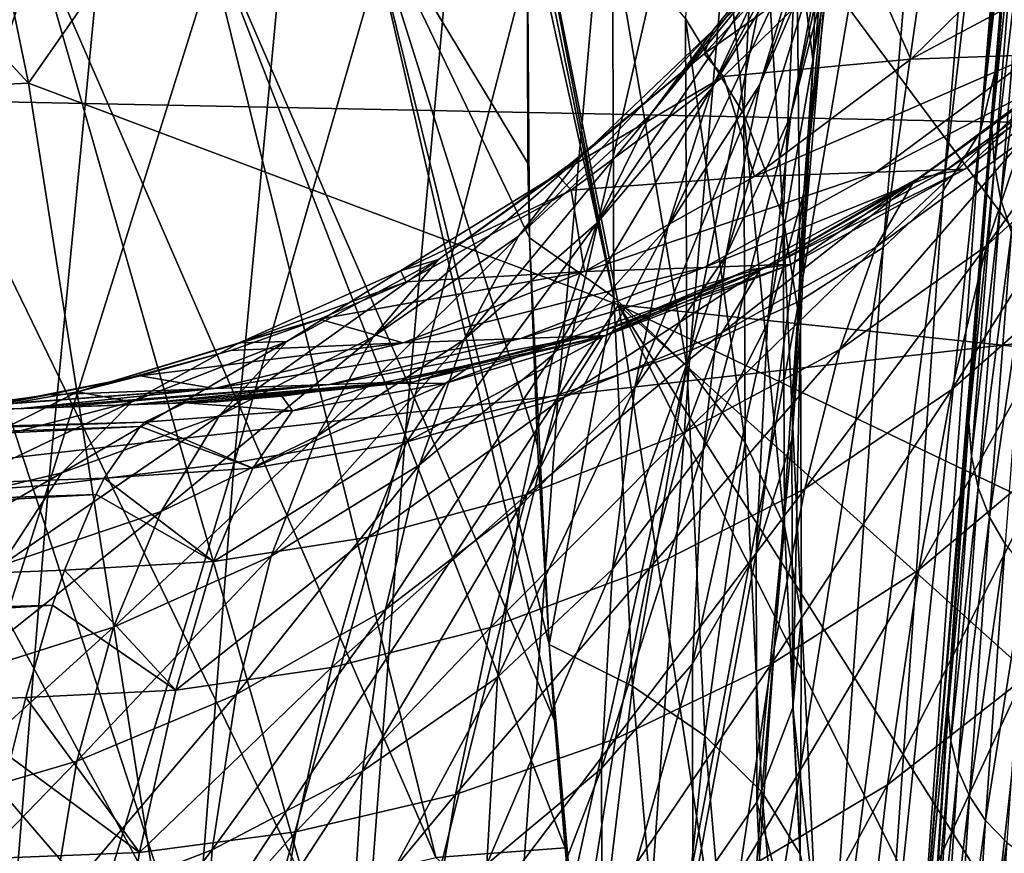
# Model space of a CAD drawing. Header units: metres. Extents: x -150 to 146, y -127 to 82.
# Tile 268 of 382: x 138.34 to 140.33, y 5.92 to 7.6. Entities that reach past the tile are written whole.
import ezdxf

# ---------------------------------------------------------------- set-up
doc = ezdxf.new("R2010")
doc.units = ezdxf.units.M
doc.layers.add('solid_ELLA_AP_WANNE_SW0001', color=7, linetype='CONTINUOUS')

msp = doc.modelspace()

# ---------------------------------------------------------------- linework, layer by layer
at = {"layer": 'solid_ELLA_AP_WANNE_SW0001'}
for points in [[(140.463547, 9.332869, -25.116285), (140.440521, 9.061779, -25.224022), (140.279434, 7.374966, -25.402967)], [(140.429718, 9.177135, -24.751215), (140.463547, 9.332869, -25.116285), (140.279434, 7.374966, -25.402967)], [(136.776291, 9.185245, 14.932874), (137.995163, 9.249032, 13.299706), (138.360489, 7.473957, 13.875183)], [(138.360489, 7.473957, 13.875183), (137.995163, 9.249032, 13.299706), (139.216415, 8.700619, 11.7782)], [(137.126114, 7.41718, 15.483949), (136.776291, 9.185245, 14.932874), (138.360489, 7.473957, 13.875183)], [(140.429718, 9.177135, -24.751215), (140.279434, 7.374966, -25.402967), (140.205353, 7.257025, -25.009155)], [(140.353256, 9.032602, -24.371492), (140.429718, 9.177135, -24.751215), (140.205353, 7.257025, -25.009155)], [(129.853088, 7.608023, 21.705252), (143.680511, 7.327327, 21.801613), (143.680511, 9.068789, 21.136629)], [(140.440521, 9.061779, -25.224022), (140.397278, 8.552335, -25.418316), (140.279434, 7.374966, -25.402967)], [(140.353256, 9.032602, -24.371492), (140.205353, 7.257025, -25.009155), (140.084045, 7.142507, -24.612104)], [(140.230301, 8.891537, -23.98877), (140.353256, 9.032602, -24.371492), (140.084045, 7.142507, -24.612104)], [(140.230301, 8.891537, -23.98877), (140.084045, 7.142507, -24.612104), (139.913834, 7.033975, -24.219391)], [(140.05928, 8.756997, -23.610289), (140.230301, 8.891537, -23.98877), (139.913834, 7.033975, -24.219391)], [(140.05928, 8.756997, -23.610289), (139.913834, 7.033975, -24.219391), (139.694794, 6.93402, -23.839209)], [(139.840408, 8.632092, -23.24386), (140.05928, 8.756997, -23.610289), (139.694794, 6.93402, -23.839209)], [(138.360489, 7.473957, 13.875183), (139.216415, 8.700619, 11.7782), (139.550491, 7.026911, 12.304445)], [(139.216415, 8.700619, 11.7782), (140.199432, 8.566862, 10.011616), (140.535965, 6.923157, 10.548967)], [(139.550491, 7.026911, 12.304445), (139.216415, 8.700619, 11.7782), (140.535965, 6.923157, 10.548967)], [(139.840408, 8.632092, -23.24386), (139.694794, 6.93402, -23.839209), (139.429031, 6.845083, -23.479876)], [(139.575851, 8.51978, -22.897404), (139.840408, 8.632092, -23.24386), (139.429031, 6.845083, -23.479876)], [(140.54512, 7.060745, 10.438437), (140.535965, 6.923157, 10.548967), (140.199432, 8.566862, 10.011616)], [(140.574554, 7.475451, 10.082699), (140.54512, 7.060745, 10.438437), (140.199432, 8.566862, 10.011616)], [(140.605576, 7.87369, 9.705964), (140.574554, 7.475451, 10.082699), (140.199432, 8.566862, 10.011616)], [(140.397278, 8.552335, -25.418316), (140.353409, 8.03021, -25.606106), (140.279434, 7.374966, -25.402967)], [(139.575851, 8.51978, -22.897404), (139.429031, 6.845083, -23.479876), (139.120621, 6.769284, -23.149292)], [(139.269669, 8.422661, -22.578423), (139.575851, 8.51978, -22.897404), (139.120621, 6.769284, -23.149292)], [(139.269669, 8.422661, -22.578423), (139.120621, 6.769284, -23.149292), (138.775513, 6.708261, -22.854378)], [(138.927734, 8.342782, -22.293495), (139.269669, 8.422661, -22.578423), (138.775513, 6.708261, -22.854378)], [(138.927734, 8.342782, -22.293495), (138.775513, 6.708261, -22.854378), (138.401047, 6.663054, -22.600599)], [(138.557281, 8.281499, -22.047817), (138.927734, 8.342782, -22.293495), (138.401047, 6.663054, -22.600599)], [(138.557281, 8.281499, -22.047817), (138.401047, 6.663054, -22.600599), (138.005554, 6.634049, -22.391649)], [(138.166428, 8.239406, -21.844902), (138.557281, 8.281499, -22.047817), (138.005554, 6.634049, -22.391649)], [(139.910172, 7.774772, -10.562361), (139.942719, 7.51727, -10.275753), (139.966354, 8.289292, -10.048636)], [(139.942719, 7.51727, -10.275753), (139.995468, 7.999383, -9.796202), (139.966354, 8.289292, -10.048636)], [(139.685577, 7.604537, -11.585103), (139.803101, 7.411515, -11.310662), (139.716812, 8.24798, -11.07744)], [(139.803101, 7.411515, -11.310662), (139.832443, 8.01981, -10.83103), (139.716812, 8.24798, -11.07744)], [(139.835083, 7.47116, -8.568763), (139.924973, 7.767834, -8.105827), (140.061752, 8.094254, -8.3039)], [(139.968643, 7.778903, -8.802976), (139.835083, 7.47116, -8.568763), (140.061752, 8.094254, -8.3039)], [(139.897919, 7.409009, -9.261819), (139.968643, 7.778903, -8.802976), (140.048187, 8.098732, -9.036704)], [(139.973846, 7.703331, -9.531764), (139.897919, 7.409009, -9.261819), (140.048187, 8.098732, -9.036704)], [(140.353409, 8.03021, -25.606106), (140.309723, 7.497346, -25.785675), (140.279434, 7.374966, -25.402967)], [(140.303314, 7.381542, -28.374893), (140.309723, 7.497346, -25.785675), (140.353409, 8.03021, -25.606106)], [(140.354187, 7.996747, -28.345209), (140.303314, 7.381542, -28.374893), (140.353409, 8.03021, -25.606106)], [(139.738251, 7.464228, -7.910201), (139.846436, 7.694529, -7.448874), (140.035126, 8.010497, -7.61049)], [(139.924973, 7.767834, -8.105827), (139.738251, 7.464228, -7.910201), (140.035126, 8.010497, -7.61049)], [(139.803101, 7.411515, -11.310662), (139.882721, 7.202943, -11.012669), (139.832443, 8.01981, -10.83103)], [(139.882721, 7.202943, -11.012669), (139.910172, 7.774772, -10.562361), (139.832443, 8.01981, -10.83103)], [(139.924164, 7.253145, -9.977253), (139.973846, 7.703331, -9.531764), (139.995468, 7.999383, -9.796202)], [(139.942719, 7.51727, -10.275753), (139.924164, 7.253145, -9.977253), (139.995468, 7.999383, -9.796202)], [(140.358871, 7.917492, -31.787891), (140.303314, 7.381542, -28.374893), (140.354187, 7.996747, -28.345209)], [(139.54097, 7.042527, -12.281017), (139.367966, 7.935407, -12.05369), (139.367065, 7.889952, -12.085013)], [(139.54097, 7.042527, -12.281017), (139.538055, 7.779725, -11.832944), (139.367966, 7.935407, -12.05369)], [(140.308258, 7.308147, -31.782694), (140.303314, 7.381542, -28.374893), (140.358871, 7.917492, -31.787891)], [(140.308258, 7.308147, -31.782694), (140.358871, 7.917492, -31.787891), (140.371323, 7.841915, -35.235584)], [(139.54097, 7.042527, -12.281017), (139.367065, 7.889952, -12.085013), (139.366165, 7.83382, -12.123008)], [(139.421509, 6.18836, -12.95289), (139.033844, 7.865917, -12.645922), (138.700653, 7.848092, -13.170778)], [(139.367538, 7.312499, -12.442147), (139.366165, 7.83382, -12.123008), (139.033844, 7.865917, -12.645922)], [(139.370987, 7.161773, -12.523904), (139.367538, 7.312499, -12.442147), (139.033844, 7.865917, -12.645922)], [(139.386902, 6.743328, -12.728569), (139.370987, 7.161773, -12.523904), (139.033844, 7.865917, -12.645922)], [(139.410446, 6.341696, -12.896091), (139.386902, 6.743328, -12.728569), (139.033844, 7.865917, -12.645922)], [(139.421509, 6.18836, -12.95289), (139.410446, 6.341696, -12.896091), (139.033844, 7.865917, -12.645922)], [(139.615067, 7.410735, -7.290375), (139.741531, 7.580656, -6.834199), (139.973053, 7.871849, -6.962381)], [(139.846436, 7.694529, -7.448874), (139.615067, 7.410735, -7.290375), (139.973053, 7.871849, -6.962381)], [(139.973053, 7.871849, -6.962381), (139.741531, 7.580656, -6.834199), (139.990356, 7.822928, -6.402496)], [(139.181915, 5.91231, -13.448736), (138.700653, 7.848092, -13.170778), (138.369263, 7.781208, -13.692806)], [(139.442612, 5.931352, -13.039487), (139.421509, 6.18836, -12.95289), (138.700653, 7.848092, -13.170778)], [(139.181915, 5.91231, -13.448736), (139.442612, 5.931352, -13.039487), (138.700653, 7.848092, -13.170778)], [(139.370987, 7.161773, -12.523904), (139.366165, 7.83382, -12.123008), (139.367538, 7.312499, -12.442147)], [(139.54097, 7.042527, -12.281017), (139.366165, 7.83382, -12.123008), (139.370987, 7.161773, -12.523904)], [(139.990356, 7.822928, -6.402496), (139.723419, 7.533232, -6.296747), (140.037262, 7.755701, -5.871017)], [(139.741531, 7.580656, -6.834199), (139.723419, 7.533232, -6.296747), (139.990356, 7.822928, -6.402496)], [(140.308258, 7.308147, -31.782694), (140.371323, 7.841915, -35.235584), (140.32135, 7.23872, -35.195942)], [(140.32135, 7.23872, -35.195942), (140.371323, 7.841915, -35.235584), (140.3918, 7.770041, -38.694218)], [(140.140121, 7.522448, -4.322476), (140.389145, 7.531145, -2.817581), (140.674072, 7.808575, -2.855838)], [(140.421661, 7.79976, -4.381166), (140.140121, 7.522448, -4.322476), (140.674072, 7.808575, -2.855838)], [(140.421661, 7.79976, -4.381166), (140.037262, 7.755701, -5.871017), (140.140121, 7.522448, -4.322476)], [(138.92186, 5.849978, -13.858392), (138.369263, 7.781208, -13.692806), (138.041733, 7.665684, -14.208742)], [(138.92186, 5.849978, -13.858392), (139.181915, 5.91231, -13.448736), (138.369263, 7.781208, -13.692806)], [(139.688309, 6.903649, -12.011021), (139.685577, 7.604537, -11.585103), (139.538055, 7.779725, -11.832944)], [(139.54097, 7.042527, -12.281017), (139.688309, 6.903649, -12.011021), (139.538055, 7.779725, -11.832944)], [(139.649979, 7.184442, -8.340635), (139.738251, 7.464228, -7.910201), (139.924973, 7.767834, -8.105827)], [(139.835083, 7.47116, -8.568763), (139.649979, 7.184442, -8.340635), (139.924973, 7.767834, -8.105827)], [(139.766876, 7.124919, -8.993773), (139.835083, 7.47116, -8.568763), (139.968643, 7.778903, -8.802976)], [(139.897919, 7.409009, -9.261819), (139.766876, 7.124919, -8.993773), (139.968643, 7.778903, -8.802976)], [(139.882721, 7.202943, -11.012669), (139.917099, 6.982414, -10.696073), (139.910172, 7.774772, -10.562361)], [(139.917099, 6.982414, -10.696073), (139.942719, 7.51727, -10.275753), (139.910172, 7.774772, -10.562361)], [(140.32135, 7.23872, -35.195942), (140.3918, 7.770041, -38.694218), (140.342865, 7.173304, -38.62104)], [(139.723419, 7.533232, -6.296747), (139.761917, 7.487171, -5.792711), (140.037262, 7.755701, -5.871017)], [(140.140121, 7.522448, -4.322476), (140.037262, 7.755701, -5.871017), (139.761917, 7.487171, -5.792711)], [(139.850677, 6.989388, -9.67439), (139.897919, 7.409009, -9.261819), (139.973846, 7.703331, -9.531764)], [(139.924164, 7.253145, -9.977253), (139.850677, 6.989388, -9.67439), (139.973846, 7.703331, -9.531764)], [(139.506958, 7.191569, -7.722339), (139.615067, 7.410735, -7.290375), (139.846436, 7.694529, -7.448874)], [(139.738251, 7.464228, -7.910201), (139.506958, 7.191569, -7.722339), (139.846436, 7.694529, -7.448874)], [(138.665436, 5.747891, -14.262321), (138.041733, 7.665684, -14.208742), (137.720123, 7.502242, -14.71536)], [(138.665436, 5.747891, -14.262321), (138.92186, 5.849978, -13.858392), (138.041733, 7.665684, -14.208742)], [(129.853088, 7.608023, 21.705252), (129.853088, 5.753788, 22.268677), (143.680511, 7.327327, 21.801613)], [(139.805634, 6.749174, -11.713041), (139.803101, 7.411515, -11.310662), (139.685577, 7.604537, -11.585103)], [(139.688309, 6.903649, -12.011021), (139.805634, 6.749174, -11.713041), (139.685577, 7.604537, -11.585103)], [(140.29213, 7.146004, 4.057262), (140.634644, 7.61469, 3.376677), (140.364044, 7.358668, 3.300189)], [(140.29213, 7.146004, 4.057262), (140.563171, 7.395158, 4.160345), (140.634644, 7.61469, 3.376677)], [(139.348526, 7.165405, -7.139016), (139.476746, 7.328298, -6.707914), (139.741531, 7.580656, -6.834199)], [(139.615067, 7.410735, -7.290375), (139.348526, 7.165405, -7.139016), (139.741531, 7.580656, -6.834199)], [(139.741531, 7.580656, -6.834199), (139.476746, 7.328298, -6.707914), (139.723419, 7.533232, -6.296747)], [(139.723419, 7.533232, -6.296747), (139.426895, 7.289848, -6.189364), (139.761917, 7.487171, -5.792711)], [(139.476746, 7.328298, -6.707914), (139.426895, 7.289848, -6.189364), (139.723419, 7.533232, -6.296747)], [(139.82489, 7.285809, -4.257285), (140.07016, 7.294374, -2.775087), (140.389145, 7.531145, -2.817581)], [(140.140121, 7.522448, -4.322476), (139.82489, 7.285809, -4.257285), (140.389145, 7.531145, -2.817581)], [(140.07016, 7.294374, -2.775087), (140.211578, 7.299313, -1.279386), (140.53273, 7.536159, -1.298977)], [(140.389145, 7.531145, -2.817581), (140.07016, 7.294374, -2.775087), (140.53273, 7.536159, -1.298977)], [(140.211578, 7.299313, -1.279386), (140.248444, 7.3006, 0.22254), (140.570145, 7.537466, 0.225948)], [(140.53273, 7.536159, -1.298977), (140.211578, 7.299313, -1.279386), (140.570145, 7.537466, 0.225948)], [(140.570145, 7.537466, 0.225948), (140.248444, 7.3006, 0.22254), (140.473907, 7.512062, 1.74566)], [(140.140121, 7.522448, -4.322476), (139.761917, 7.487171, -5.792711), (139.82489, 7.285809, -4.257285)], [(139.900131, 6.754806, -10.367715), (139.924164, 7.253145, -9.977253), (139.942719, 7.51727, -10.275753)], [(139.917099, 6.982414, -10.696073), (139.900131, 6.754806, -10.367715), (139.942719, 7.51727, -10.275753)], [(140.143524, 7.272398, 2.477159), (140.473907, 7.512062, 1.74566), (140.156403, 7.282837, 1.719554)], [(140.143524, 7.272398, 2.477159), (140.437454, 7.49156, 2.524072), (140.473907, 7.512062, 1.74566)], [(140.248444, 7.3006, 0.22254), (140.156403, 7.282837, 1.719554), (140.473907, 7.512062, 1.74566)], [(138.414383, 5.606744, -14.657779), (137.720123, 7.502242, -14.71536), (137.406433, 7.291904, -15.209493)], [(138.414383, 5.606744, -14.657779), (138.665436, 5.747891, -14.262321), (137.720123, 7.502242, -14.71536)], [(139.426895, 7.289848, -6.189364), (139.455078, 7.25833, -5.706131), (139.761917, 7.487171, -5.792711)], [(139.82489, 7.285809, -4.257285), (139.761917, 7.487171, -5.792711), (139.455078, 7.25833, -5.706131)], [(140.069199, 7.143403, 3.230437), (140.437454, 7.49156, 2.524072), (140.143524, 7.272398, 2.477159)], [(140.069199, 7.143403, 3.230437), (140.364044, 7.358668, 3.300189), (140.437454, 7.49156, 2.524072)], [(140.309723, 7.497346, -25.785675), (140.299515, 7.369933, -25.826778), (140.151382, 5.566816, -25.915674)], [(140.279434, 7.374966, -25.402967), (140.309723, 7.497346, -25.785675), (140.151382, 5.566816, -25.915674)], [(140.303314, 7.381542, -28.374893), (140.299515, 7.369933, -25.826778), (140.309723, 7.497346, -25.785675)], [(137.126114, 7.41718, 15.483949), (138.360489, 7.473957, 13.875183), (138.647171, 5.649293, 14.326784)], [(138.647171, 5.649293, 14.326784), (138.360489, 7.473957, 13.875183), (139.550491, 7.026911, 12.304445)], [(139.582993, 6.859437, -8.735325), (139.649979, 7.184442, -8.340635), (139.835083, 7.47116, -8.568763)], [(139.766876, 7.124919, -8.993773), (139.582993, 6.859437, -8.735325), (139.835083, 7.47116, -8.568763)], [(139.418671, 6.926636, -8.124912), (139.506958, 7.191569, -7.722339), (139.738251, 7.464228, -7.910201)], [(139.649979, 7.184442, -8.340635), (139.418671, 6.926636, -8.124912), (139.738251, 7.464228, -7.910201)], [(137.400482, 5.603325, 15.916131), (137.126114, 7.41718, 15.483949), (138.647171, 5.649293, 14.326784)], [(139.238739, 6.956127, -7.547004), (139.348526, 7.165405, -7.139016), (139.615067, 7.410735, -7.290375)], [(139.506958, 7.191569, -7.722339), (139.238739, 6.956127, -7.547004), (139.615067, 7.410735, -7.290375)], [(139.721283, 6.733633, -9.375655), (139.766876, 7.124919, -8.993773), (139.897919, 7.409009, -9.261819)], [(139.850677, 6.989388, -9.67439), (139.721283, 6.733633, -9.375655), (139.897919, 7.409009, -9.261819)], [(139.885056, 6.580714, -11.390527), (139.882721, 7.202943, -11.012669), (139.803101, 7.411515, -11.310662)], [(139.805634, 6.749174, -11.713041), (139.885056, 6.580714, -11.390527), (139.803101, 7.411515, -11.310662)], [(140.222488, 6.856068, 4.787365), (140.563171, 7.395158, 4.160345), (140.29213, 7.146004, 4.057262)], [(140.222488, 6.856068, 4.787365), (140.493942, 7.095614, 4.916207), (140.563171, 7.395158, 4.160345)], [(140.279434, 7.374966, -25.402967), (140.151382, 5.566816, -25.915674), (140.080185, 5.476306, -25.509857)], [(140.205353, 7.257025, -25.009155), (140.279434, 7.374966, -25.402967), (140.080185, 5.476306, -25.509857)], [(140.299515, 7.369933, -25.826778), (140.256409, 6.812542, -25.998165), (140.151382, 5.566816, -25.915674)], [(140.256882, 6.789437, -28.402079), (140.256409, 6.812542, -25.998165), (140.299515, 7.369933, -25.826778)], [(140.303314, 7.381542, -28.374893), (140.256882, 6.789437, -28.402079), (140.299515, 7.369933, -25.826778)], [(140.308258, 7.308147, -31.782694), (140.256882, 6.789437, -28.402079), (140.303314, 7.381542, -28.374893)], [(139.996384, 6.936965, 3.965229), (140.364044, 7.358668, 3.300189), (140.069199, 7.143403, 3.230437)], [(139.996384, 6.936965, 3.965229), (140.29213, 7.146004, 4.057262), (140.364044, 7.358668, 3.300189)], [(129.853088, 5.753788, 22.268677), (143.680511, 5.537678, 22.323399), (143.680511, 7.327327, 21.801613)], [(139.055634, 6.962488, -6.998212), (139.18721, 7.118659, -6.586525), (139.476746, 7.328298, -6.707914)], [(139.348526, 7.165405, -7.139016), (139.055634, 6.962488, -6.998212), (139.476746, 7.328298, -6.707914)], [(139.476746, 7.328298, -6.707914), (139.18721, 7.118659, -6.586525), (139.426895, 7.289848, -6.189364)], [(140.262054, 6.721691, -31.778639), (140.256882, 6.789437, -28.402079), (140.308258, 7.308147, -31.782694)], [(140.262054, 6.721691, -31.778639), (140.308258, 7.308147, -31.782694), (140.32135, 7.23872, -35.195942)], [(138.170425, 5.427495, -15.042078), (138.414383, 5.606744, -14.657779), (137.406433, 7.291904, -15.209493)], [(139.426895, 7.289848, -6.189364), (139.110901, 7.095483, -6.083303), (139.455078, 7.25833, -5.706131)], [(139.18721, 7.118659, -6.586525), (139.110901, 7.095483, -6.083303), (139.426895, 7.289848, -6.189364)], [(139.481567, 7.094039, -4.186749), (139.722794, 7.102463, -2.729109), (140.07016, 7.294374, -2.775087)], [(139.82489, 7.285809, -4.257285), (139.481567, 7.094039, -4.186749), (140.07016, 7.294374, -2.775087)], [(139.722794, 7.102463, -2.729109), (139.861862, 7.107319, -1.258189), (140.211578, 7.299313, -1.279386)], [(140.07016, 7.294374, -2.775087), (139.722794, 7.102463, -2.729109), (140.211578, 7.299313, -1.279386)], [(139.861862, 7.107319, -1.258189), (139.898102, 7.108585, 0.218853), (140.248444, 7.3006, 0.22254)], [(140.211578, 7.299313, -1.279386), (139.861862, 7.107319, -1.258189), (140.248444, 7.3006, 0.22254)], [(140.248444, 7.3006, 0.22254), (139.898102, 7.108585, 0.218853), (140.156403, 7.282837, 1.719554)], [(139.82489, 7.285809, -4.257285), (139.455078, 7.25833, -5.706131), (139.481567, 7.094039, -4.186749)], [(139.758759, 6.970729, 3.16851), (140.143524, 7.272398, 2.477159), (139.834351, 7.096021, 2.433558)], [(139.758759, 6.970729, 3.16851), (140.069199, 7.143403, 3.230437), (140.143524, 7.272398, 2.477159)], [(139.834351, 7.096021, 2.433558), (140.156403, 7.282837, 1.719554), (139.81189, 7.097211, 1.691381)], [(139.898102, 7.108585, 0.218853), (139.81189, 7.097211, 1.691381), (140.156403, 7.282837, 1.719554)], [(139.834351, 7.096021, 2.433558), (140.143524, 7.272398, 2.477159), (140.156403, 7.282837, 1.719554)], [(139.110901, 7.095483, -6.083303), (139.12204, 7.073111, -5.612758), (139.455078, 7.25833, -5.706131)], [(139.481567, 7.094039, -4.186749), (139.455078, 7.25833, -5.706131), (139.12204, 7.073111, -5.612758)], [(139.827896, 6.526056, -10.03603), (139.850677, 6.989388, -9.67439), (139.924164, 7.253145, -9.977253)], [(139.900131, 6.754806, -10.367715), (139.827896, 6.526056, -10.03603), (139.924164, 7.253145, -9.977253)], [(140.205353, 7.257025, -25.009155), (140.080185, 5.476306, -25.509857), (139.960968, 5.388428, -25.100639)], [(140.084045, 7.142507, -24.612104), (140.205353, 7.257025, -25.009155), (139.960968, 5.388428, -25.100639)], [(140.262054, 6.721691, -31.778639), (140.32135, 7.23872, -35.195942), (140.275742, 6.658139, -35.160984)], [(140.275742, 6.658139, -35.160984), (140.32135, 7.23872, -35.195942), (140.342865, 7.173304, -38.62104)], [(139.148926, 6.703867, -7.927086), (139.238739, 6.956127, -7.547004), (139.506958, 7.191569, -7.722339)], [(139.418671, 6.926636, -8.124912), (139.148926, 6.703867, -7.927086), (139.506958, 7.191569, -7.722339)], [(139.919189, 6.400981, -11.048971), (139.917099, 6.982414, -10.696073), (139.882721, 7.202943, -11.012669)], [(139.885056, 6.580714, -11.390527), (139.919189, 6.400981, -11.048971), (139.882721, 7.202943, -11.012669)], [(139.351593, 6.62002, -8.493755), (139.418671, 6.926636, -8.124912), (139.649979, 7.184442, -8.340635)], [(139.582993, 6.859437, -8.735325), (139.351593, 6.62002, -8.493755), (139.649979, 7.184442, -8.340635)], [(140.275742, 6.658139, -35.160984), (140.342865, 7.173304, -38.62104), (140.298203, 6.598835, -38.555893)], [(140.298203, 6.598835, -38.555893), (140.342865, 7.173304, -38.62104), (140.373123, 7.111987, -42.064281)], [(138.942703, 6.761863, -7.388026), (139.055634, 6.962488, -6.998212), (139.348526, 7.165405, -7.139016)], [(139.238739, 6.956127, -7.547004), (138.942703, 6.761863, -7.388026), (139.348526, 7.165405, -7.139016)], [(139.410446, 6.341696, -12.896091), (139.370987, 7.161773, -12.523904), (139.386902, 6.743328, -12.728569)], [(139.54097, 7.042527, -12.281017), (139.370987, 7.161773, -12.523904), (139.410446, 6.341696, -12.896091)], [(139.684677, 6.769835, 3.88554), (140.069199, 7.143403, 3.230437), (139.758759, 6.970729, 3.16851)], [(139.684677, 6.769835, 3.88554), (139.996384, 6.936965, 3.965229), (140.069199, 7.143403, 3.230437)], [(140.084045, 7.142507, -24.612104), (139.960968, 5.388428, -25.100639), (139.791901, 5.305173, -24.695911)], [(139.913834, 7.033975, -24.219391), (140.084045, 7.142507, -24.612104), (139.791901, 5.305173, -24.695911)], [(139.925827, 6.655517, 4.673844), (140.29213, 7.146004, 4.057262), (139.996384, 6.936965, 3.965229)], [(139.925827, 6.655517, 4.673844), (140.222488, 6.856068, 4.787365), (140.29213, 7.146004, 4.057262)], [(138.745712, 6.803496, -6.870549), (138.881836, 6.953232, -6.472518), (139.18721, 7.118659, -6.586525)], [(139.055634, 6.962488, -6.998212), (138.745712, 6.803496, -6.870549), (139.18721, 7.118659, -6.586525)], [(139.18721, 7.118659, -6.586525), (138.881836, 6.953232, -6.472518), (139.110901, 7.095483, -6.083303)], [(139.489761, 6.963583, -1.235762), (139.52536, 6.964827, 0.214952), (139.898102, 7.108585, 0.218853)], [(139.861862, 7.107319, -1.258189), (139.489761, 6.963583, -1.235762), (139.898102, 7.108585, 0.218853)], [(139.898102, 7.108585, 0.218853), (139.52536, 6.964827, 0.214952), (139.81189, 7.097211, 1.691381)], [(139.538162, 6.493481, -9.089785), (139.582993, 6.859437, -8.735325), (139.766876, 7.124919, -8.993773)], [(139.721283, 6.733633, -9.375655), (139.538162, 6.493481, -9.089785), (139.766876, 7.124919, -8.993773)], [(140.298203, 6.598835, -38.555893), (140.373123, 7.111987, -42.064281), (140.329803, 6.543871, -41.970013)], [(139.110901, 7.095483, -6.083303), (138.785416, 6.950057, -5.9811), (139.12204, 7.073111, -5.612758)], [(138.881836, 6.953232, -6.472518), (138.785416, 6.950057, -5.9811), (139.110901, 7.095483, -6.083303)], [(139.481567, 7.094039, -4.186749), (139.12204, 7.073111, -5.612758), (138.947464, 6.997861, -5.564028)], [(139.481567, 7.094039, -4.186749), (138.947464, 6.997861, -5.564028), (139.116257, 6.950541, -4.11212)], [(139.116257, 6.950541, -4.11212), (139.35318, 6.958814, -2.680463), (139.722794, 7.102463, -2.729109)], [(139.481567, 7.094039, -4.186749), (139.116257, 6.950541, -4.11212), (139.722794, 7.102463, -2.729109)], [(139.35318, 6.958814, -2.680463), (139.489761, 6.963583, -1.235762), (139.861862, 7.107319, -1.258189)], [(139.722794, 7.102463, -2.729109), (139.35318, 6.958814, -2.680463), (139.861862, 7.107319, -1.258189)], [(139.441071, 6.840389, 3.115028), (139.834351, 7.096021, 2.433558), (139.518143, 6.962198, 2.393908)], [(139.441071, 6.840389, 3.115028), (139.758759, 6.970729, 3.16851), (139.834351, 7.096021, 2.433558)], [(139.518143, 6.962198, 2.393908), (139.834351, 7.096021, 2.433558), (139.631317, 7.021749, 1.676687)], [(139.52536, 6.964827, 0.214952), (139.631317, 7.021749, 1.676687), (139.81189, 7.097211, 1.691381)], [(139.834351, 7.096021, 2.433558), (139.81189, 7.097211, 1.691381), (139.631317, 7.021749, 1.676687)], [(140.155853, 6.492241, 5.482708), (140.493942, 7.095614, 4.916207), (140.222488, 6.856068, 4.787365)], [(140.155853, 6.492241, 5.482708), (140.427719, 6.719536, 5.636188), (140.493942, 7.095614, 4.916207)], [(138.785416, 6.950057, -5.9811), (138.947464, 6.997861, -5.564028), (139.12204, 7.073111, -5.612758)], [(139.57869, 6.257868, -12.637477), (139.54097, 7.042527, -12.281017), (139.410446, 6.341696, -12.896091)], [(139.57869, 6.257868, -12.637477), (139.688309, 6.903649, -12.011021), (139.54097, 7.042527, -12.281017)], [(139.913834, 7.033975, -24.219391), (139.791901, 5.305173, -24.695911), (139.572922, 5.228561, -24.304226)], [(139.694794, 6.93402, -23.839209), (139.913834, 7.033975, -24.219391), (139.572922, 5.228561, -24.304226)], [(138.647171, 5.649293, 14.326784), (139.550491, 7.026911, 12.304445), (139.812515, 5.309121, 12.71721)], [(139.518143, 6.962198, 2.393908), (139.631317, 7.021749, 1.676687), (139.446213, 6.958293, 1.661694)], [(139.52536, 6.964827, 0.214952), (139.446213, 6.958293, 1.661694), (139.631317, 7.021749, 1.676687)], [(140.51355, 6.567058, 10.819024), (139.550491, 7.026911, 12.304445), (140.535965, 6.923157, 10.548967)], [(140.444916, 5.241796, 11.647137), (139.812515, 5.309121, 12.71721), (139.550491, 7.026911, 12.304445)], [(140.460861, 5.587448, 11.455435), (140.444916, 5.241796, 11.647137), (139.550491, 7.026911, 12.304445)], [(140.491318, 6.180561, 11.087683), (140.460861, 5.587448, 11.455435), (139.550491, 7.026911, 12.304445)], [(140.51355, 6.567058, 10.819024), (140.491318, 6.180561, 11.087683), (139.550491, 7.026911, 12.304445)], [(138.459351, 6.85115, -5.884741), (138.768478, 6.934621, -5.514222), (138.947464, 6.997861, -5.564028)], [(138.785416, 6.950057, -5.9811), (138.459351, 6.85115, -5.884741), (138.947464, 6.997861, -5.564028)], [(139.116257, 6.950541, -4.11212), (138.947464, 6.997861, -5.564028), (138.768478, 6.934621, -5.514222)], [(139.69928, 6.302743, -9.710459), (139.721283, 6.733633, -9.375655), (139.850677, 6.989388, -9.67439)], [(139.827896, 6.526056, -10.03603), (139.69928, 6.302743, -9.710459), (139.850677, 6.989388, -9.67439)], [(139.365479, 6.644337, 3.818795), (139.758759, 6.970729, 3.16851), (139.441071, 6.840389, 3.115028)], [(139.365479, 6.644337, 3.818795), (139.684677, 6.769835, 3.88554), (139.758759, 6.970729, 3.16851)], [(139.901962, 6.213777, -10.695874), (139.900131, 6.754806, -10.367715), (139.917099, 6.982414, -10.696073)], [(139.919189, 6.400981, -11.048971), (139.901962, 6.213777, -10.695874), (139.917099, 6.982414, -10.696073)], [(138.42775, 6.687703, -6.757686), (138.569214, 6.831314, -6.367746), (138.881836, 6.953232, -6.472518)], [(138.745712, 6.803496, -6.870549), (138.42775, 6.687703, -6.757686), (138.881836, 6.953232, -6.472518)], [(138.569214, 6.831314, -6.367746), (138.459351, 6.85115, -5.884741), (138.785416, 6.950057, -5.9811)], [(138.881836, 6.953232, -6.472518), (138.569214, 6.831314, -6.367746), (138.785416, 6.950057, -5.9811)], [(139.116257, 6.950541, -4.11212), (138.768478, 6.934621, -5.514222), (138.585846, 6.883662, -5.463552)], [(139.116257, 6.950541, -4.11212), (138.585846, 6.883662, -5.463552), (138.735428, 6.857857, -4.034721)], [(138.62851, 6.610316, -7.248065), (138.745712, 6.803496, -6.870549), (139.055634, 6.962488, -6.998212)], [(138.942703, 6.761863, -7.388026), (138.62851, 6.610316, -7.248065), (139.055634, 6.962488, -6.998212)], [(138.735428, 6.857857, -4.034721), (138.96788, 6.865974, -2.63001), (139.35318, 6.958814, -2.680463)], [(139.116257, 6.950541, -4.11212), (138.735428, 6.857857, -4.034721), (139.35318, 6.958814, -2.680463)], [(138.850067, 6.52005, -7.751385), (138.942703, 6.761863, -7.388026), (139.238739, 6.956127, -7.547004)], [(139.148926, 6.703867, -7.927086), (138.850067, 6.52005, -7.751385), (139.238739, 6.956127, -7.547004)], [(138.96788, 6.865974, -2.63001), (139.101898, 6.870655, -1.212502), (139.489761, 6.963583, -1.235762)], [(139.35318, 6.958814, -2.680463), (138.96788, 6.865974, -2.63001), (139.489761, 6.963583, -1.235762)], [(139.101898, 6.870655, -1.212502), (139.136826, 6.871875, 0.210906), (139.52536, 6.964827, 0.214952)], [(139.489761, 6.963583, -1.235762), (139.101898, 6.870655, -1.212502), (139.52536, 6.964827, 0.214952)], [(139.123642, 6.750374, 3.070172), (139.518143, 6.962198, 2.393908), (139.202301, 6.86895, 2.358593)], [(139.123642, 6.750374, 3.070172), (139.441071, 6.840389, 3.115028), (139.518143, 6.962198, 2.393908)], [(139.52536, 6.964827, 0.214952), (139.136826, 6.871875, 0.210906), (139.446213, 6.958293, 1.661694)], [(139.136826, 6.871875, 0.210906), (139.257355, 6.907115, 1.64647), (139.446213, 6.958293, 1.661694)], [(139.202301, 6.86895, 2.358593), (139.518143, 6.962198, 2.393908), (139.446213, 6.958293, 1.661694)], [(139.202301, 6.86895, 2.358593), (139.446213, 6.958293, 1.661694), (139.257355, 6.907115, 1.64647)], [(138.459351, 6.85115, -5.884741), (138.585846, 6.883662, -5.463552), (138.768478, 6.934621, -5.514222)], [(139.694794, 6.93402, -23.839209), (139.572922, 5.228561, -24.304226), (139.306046, 5.160495, -23.934282)], [(139.429031, 6.845083, -23.479876), (139.694794, 6.93402, -23.839209), (139.306046, 5.160495, -23.934282)], [(139.612869, 6.495697, 4.577141), (139.996384, 6.936965, 3.965229), (139.684677, 6.769835, 3.88554)], [(139.612869, 6.495697, 4.577141), (139.925827, 6.655517, 4.673844), (139.996384, 6.936965, 3.965229)], [(139.080521, 6.412521, -8.275252), (139.148926, 6.703867, -7.927086), (139.418671, 6.926636, -8.124912)], [(139.351593, 6.62002, -8.493755), (139.080521, 6.412521, -8.275252), (139.418671, 6.926636, -8.124912)], [(139.202301, 6.86895, 2.358593), (139.257355, 6.907115, 1.64647), (139.065552, 6.868434, 1.631068)], [(139.136826, 6.871875, 0.210906), (139.065552, 6.868434, 1.631068), (139.257355, 6.907115, 1.64647)], [(139.57869, 6.257868, -12.637477), (139.724152, 6.157674, -12.350017), (139.688309, 6.903649, -12.011021)], [(139.724152, 6.157674, -12.350017), (139.805634, 6.749174, -11.713041), (139.688309, 6.903649, -12.011021)], [(138.140228, 6.794639, -5.795612), (138.40036, 6.845204, -5.412233), (138.585846, 6.883662, -5.463552)], [(138.459351, 6.85115, -5.884741), (138.140228, 6.794639, -5.795612), (138.585846, 6.883662, -5.463552)], [(138.735428, 6.857857, -4.034721), (138.585846, 6.883662, -5.463552), (138.40036, 6.845204, -5.412233)], [(138.573364, 6.825579, -2.580287), (138.651443, 6.828306, -1.882735), (139.101898, 6.870655, -1.212502)], [(138.96788, 6.865974, -2.63001), (138.573364, 6.825579, -2.580287), (139.101898, 6.870655, -1.212502)], [(138.651443, 6.828306, -1.882735), (138.705078, 6.830178, -1.187142), (139.101898, 6.870655, -1.212502)], [(138.705078, 6.830178, -1.187142), (138.740097, 6.831401, -0.139513), (139.136826, 6.871875, 0.210906)], [(139.101898, 6.870655, -1.212502), (138.705078, 6.830178, -1.187142), (139.136826, 6.871875, 0.210906)], [(139.136826, 6.871875, 0.210906), (138.739548, 6.831382, 0.205496), (139.065552, 6.868434, 1.631068)], [(138.740097, 6.831401, -0.139513), (138.739548, 6.831382, 0.205496), (139.136826, 6.871875, 0.210906)], [(138.735428, 6.857857, -4.034721), (138.212814, 6.819412, -5.360484), (138.024017, 6.806395, -5.308506)], [(138.735428, 6.857857, -4.034721), (138.024017, 6.806395, -5.308506), (138.346222, 6.817647, -3.954685)], [(138.256973, 6.75041, -6.273394), (138.140228, 6.794639, -5.795612), (138.459351, 6.85115, -5.884741)], [(138.735428, 6.857857, -4.034721), (138.40036, 6.845204, -5.412233), (138.212814, 6.819412, -5.360484)], [(138.569214, 6.831314, -6.367746), (138.256973, 6.75041, -6.273394), (138.459351, 6.85115, -5.884741)], [(138.346222, 6.817647, -3.954685), (138.412186, 6.819951, -3.611722), (138.96788, 6.865974, -2.63001)], [(138.735428, 6.857857, -4.034721), (138.346222, 6.817647, -3.954685), (138.96788, 6.865974, -2.63001)], [(138.412186, 6.819951, -3.611722), (138.573364, 6.825579, -2.580287), (138.96788, 6.865974, -2.63001)], [(138.739548, 6.831382, 0.205496), (138.871643, 6.842419, 1.615557), (139.065552, 6.868434, 1.631068)], [(138.812836, 6.697368, 3.033746), (139.202301, 6.86895, 2.358593), (138.893082, 6.812992, 2.327767)], [(138.812836, 6.697368, 3.033746), (139.123642, 6.750374, 3.070172), (139.202301, 6.86895, 2.358593)], [(138.893082, 6.812992, 2.327767), (139.065552, 6.868434, 1.631068), (138.871643, 6.842419, 1.615557)], [(138.893082, 6.812992, 2.327767), (139.202301, 6.86895, 2.358593), (139.065552, 6.868434, 1.631068)], [(139.30658, 6.275778, -8.824931), (139.351593, 6.62002, -8.493755), (139.582993, 6.859437, -8.735325)], [(139.538162, 6.493481, -9.089785), (139.30658, 6.275778, -8.824931), (139.582993, 6.859437, -8.735325)], [(139.858337, 6.302341, 5.348722), (140.222488, 6.856068, 4.787365), (139.925827, 6.655517, 4.673844)], [(139.858337, 6.302341, 5.348722), (140.155853, 6.492241, 5.482708), (140.222488, 6.856068, 4.787365)], [(138.109787, 6.612556, -6.660382), (138.256973, 6.75041, -6.273394), (138.569214, 6.831314, -6.367746)], [(138.42775, 6.687703, -6.757686), (138.109787, 6.612556, -6.660382), (138.569214, 6.831314, -6.367746)], [(138.140228, 6.794639, -5.795612), (138.212814, 6.819412, -5.360484), (138.40036, 6.845204, -5.412233)], [(138.651443, 6.828306, -1.882735), (138.676437, 6.829178, 1.599975), (138.705078, 6.830178, -1.187142)], [(138.893082, 6.812992, 2.327767), (138.871643, 6.842419, 1.615557), (138.676437, 6.829178, 1.599975)], [(138.739548, 6.831382, 0.205496), (138.676437, 6.829178, 1.599975), (138.871643, 6.842419, 1.615557)], [(138.705078, 6.830178, -1.187142), (138.676437, 6.829178, 1.599975), (138.739548, 6.831382, 0.205496)], [(138.705078, 6.830178, -1.187142), (138.739548, 6.831382, 0.205496), (138.740097, 6.831401, -0.139513)], [(139.429031, 6.845083, -23.479876), (139.306046, 5.160495, -23.934282), (138.995377, 5.102632, -23.594349)], [(139.120621, 6.769284, -23.149292), (139.429031, 6.845083, -23.479876), (138.995377, 5.102632, -23.594349)], [(139.046478, 6.558455, 3.764957), (139.441071, 6.840389, 3.115028), (139.123642, 6.750374, 3.070172)], [(139.046478, 6.558455, 3.764957), (139.365479, 6.644337, 3.818795), (139.441071, 6.840389, 3.115028)], [(134.213074, 6.673314, 1.600003), (138.594894, 6.790198, 2.301431), (138.676437, 6.829178, 1.599975)], [(138.024017, 6.806395, -5.308506), (134.213074, 6.673314, 1.600003), (138.676437, 6.829178, 1.599975)], [(138.346222, 6.817647, -3.954685), (138.024017, 6.806395, -5.308506), (138.676437, 6.829178, 1.599975)], [(138.346222, 6.817647, -3.954685), (138.676437, 6.829178, 1.599975), (138.412186, 6.819951, -3.611722)], [(138.412186, 6.819951, -3.611722), (138.676437, 6.829178, 1.599975), (138.573364, 6.825579, -2.580287)], [(138.573364, 6.825579, -2.580287), (138.676437, 6.829178, 1.599975), (138.651443, 6.828306, -1.882735)], [(138.594894, 6.790198, 2.301431), (138.893082, 6.812992, 2.327767), (138.676437, 6.829178, 1.599975)], [(138.812836, 6.697368, 3.033746), (138.893082, 6.812992, 2.327767), (138.594894, 6.790198, 2.301431)], [(140.256409, 6.812542, -25.998165), (140.215805, 6.246177, -26.158323), (140.151382, 5.566816, -25.915674)], [(140.214859, 6.209358, -28.426794), (140.215805, 6.246177, -26.158323), (140.256409, 6.812542, -25.998165)], [(140.256882, 6.789437, -28.402079), (140.214859, 6.209358, -28.426794), (140.256409, 6.812542, -25.998165)], [(129.749832, 6.476489, 2.32959), (138.5858, 6.781294, 2.380072), (138.594894, 6.790198, 2.301431)], [(134.213074, 6.673314, 1.600003), (129.749832, 6.476489, 2.32959), (138.594894, 6.790198, 2.301431)], [(138.305542, 6.500789, -7.12855), (138.42775, 6.687703, -6.757686), (138.745712, 6.803496, -6.870549)], [(138.62851, 6.610316, -7.248065), (138.305542, 6.500789, -7.12855), (138.745712, 6.803496, -6.870549)], [(138.812836, 6.697368, 3.033746), (138.594894, 6.790198, 2.301431), (138.5858, 6.781294, 2.380072)], [(129.749847, 6.354094, 3.050076), (138.5858, 6.781294, 2.380072), (129.749832, 6.476489, 2.32959)], [(129.749847, 6.354094, 3.050076), (138.513626, 6.67722, 3.005272), (138.5858, 6.781294, 2.380072)], [(138.513626, 6.67722, 3.005272), (138.812836, 6.697368, 3.033746), (138.5858, 6.781294, 2.380072)], [(140.262054, 6.721691, -31.778639), (140.214859, 6.209358, -28.426794), (140.256882, 6.789437, -28.402079)], [(138.532089, 6.376751, -7.600521), (138.62851, 6.610316, -7.248065), (138.942703, 6.761863, -7.388026)], [(138.850067, 6.52005, -7.751385), (138.532089, 6.376751, -7.600521), (138.942703, 6.761863, -7.388026)], [(139.120621, 6.769284, -23.149292), (138.995377, 5.102632, -23.594349), (138.646912, 5.056248, -23.291668)], [(138.775513, 6.708261, -22.854378), (139.120621, 6.769284, -23.149292), (138.646912, 5.056248, -23.291668)], [(138.734085, 6.508882, 3.723474), (139.123642, 6.750374, 3.070172), (138.812836, 6.697368, 3.033746)], [(138.734085, 6.508882, 3.723474), (139.046478, 6.558455, 3.764957), (139.123642, 6.750374, 3.070172)], [(139.292206, 6.376314, 4.497828), (139.684677, 6.769835, 3.88554), (139.365479, 6.644337, 3.818795)], [(139.292206, 6.376314, 4.497828), (139.612869, 6.495697, 4.577141), (139.684677, 6.769835, 3.88554)], [(139.829422, 6.023849, -10.340405), (139.827896, 6.526056, -10.03603), (139.900131, 6.754806, -10.367715)], [(139.901962, 6.213777, -10.695874), (139.829422, 6.023849, -10.340405), (139.900131, 6.754806, -10.367715)], [(139.516418, 6.09151, -9.400632), (139.538162, 6.493481, -9.089785), (139.721283, 6.733633, -9.375655)], [(139.69928, 6.302743, -9.710459), (139.516418, 6.09151, -9.400632), (139.721283, 6.733633, -9.375655)], [(139.724152, 6.157674, -12.350017), (139.839478, 6.044305, -12.033574), (139.805634, 6.749174, -11.713041)], [(139.839478, 6.044305, -12.033574), (139.885056, 6.580714, -11.390527), (139.805634, 6.749174, -11.713041)], [(140.093018, 6.058639, 6.13591), (140.427719, 6.719536, 5.636188), (140.155853, 6.492241, 5.482708)], [(140.093018, 6.058639, 6.13591), (140.36528, 6.271165, 6.312631), (140.427719, 6.719536, 5.636188)], [(140.220261, 6.147168, -31.775972), (140.214859, 6.209358, -28.426794), (140.262054, 6.721691, -31.778639)], [(140.220261, 6.147168, -31.775972), (140.262054, 6.721691, -31.778639), (140.275742, 6.658139, -35.160984)], [(138.775513, 6.708261, -22.854378), (138.646912, 5.056248, -23.291668), (138.268143, 5.022151, -23.031952)], [(138.401047, 6.663054, -22.600599), (138.775513, 6.708261, -22.854378), (138.268143, 5.022151, -23.031952)], [(138.734085, 6.508882, 3.723474), (138.812836, 6.697368, 3.033746), (138.513626, 6.67722, 3.005272)], [(138.779297, 6.240744, -8.084409), (138.850067, 6.52005, -7.751385), (139.148926, 6.703867, -7.927086)], [(139.080521, 6.412521, -8.275252), (138.779297, 6.240744, -8.084409), (139.148926, 6.703867, -7.927086)], [(129.749847, 6.354094, 3.050076), (138.496948, 6.644655, 3.149407), (138.513626, 6.67722, 3.005272)], [(137.982239, 6.430763, -7.029772), (138.109787, 6.612556, -6.660382), (138.42775, 6.687703, -6.757686)], [(138.305542, 6.500789, -7.12855), (137.982239, 6.430763, -7.029772), (138.42775, 6.687703, -6.757686)], [(138.734085, 6.508882, 3.723474), (138.513626, 6.67722, 3.005272), (138.496948, 6.644655, 3.149407)], [(138.401047, 6.663054, -22.600599), (138.268143, 5.022151, -23.031952), (137.867599, 5.000638, -22.819038)], [(138.005554, 6.634049, -22.391649), (138.401047, 6.663054, -22.600599), (137.867599, 5.000638, -22.819038)], [(139.544144, 6.151492, 5.235924), (139.925827, 6.655517, 4.673844), (139.612869, 6.495697, 4.577141)], [(139.544144, 6.151492, 5.235924), (139.858337, 6.302341, 5.348722), (139.925827, 6.655517, 4.673844)], [(140.220261, 6.147168, -31.775972), (140.275742, 6.658139, -35.160984), (140.234482, 6.089318, -35.131161)], [(140.234482, 6.089318, -35.131161), (140.275742, 6.658139, -35.160984), (140.298203, 6.598835, -38.555893)], [(129.749863, 6.151789, 3.752375), (138.496948, 6.644655, 3.149407), (129.749847, 6.354094, 3.050076)], [(129.749863, 6.151789, 3.752375), (138.433411, 6.491471, 3.693474), (138.496948, 6.644655, 3.149407)], [(138.433411, 6.491471, 3.693474), (138.734085, 6.508882, 3.723474), (138.496948, 6.644655, 3.149407)], [(138.971619, 6.295371, 4.435648), (139.365479, 6.644337, 3.818795), (139.046478, 6.558455, 3.764957)], [(138.971619, 6.295371, 4.435648), (139.292206, 6.376314, 4.497828), (139.365479, 6.644337, 3.818795)], [(139.034424, 6.085975, -8.58791), (139.080521, 6.412521, -8.275252), (139.351593, 6.62002, -8.493755)], [(139.30658, 6.275778, -8.824931), (139.034424, 6.085975, -8.58791), (139.351593, 6.62002, -8.493755)], [(138.204697, 6.273368, -7.475669), (138.305542, 6.500789, -7.12855), (138.62851, 6.610316, -7.248065)], [(138.532089, 6.376751, -7.600521), (138.204697, 6.273368, -7.475669), (138.62851, 6.610316, -7.248065)], [(140.234482, 6.089318, -35.131161), (140.298203, 6.598835, -38.555893), (140.257828, 6.03587, -38.499374)], [(140.257828, 6.03587, -38.499374), (140.298203, 6.598835, -38.555893), (140.329803, 6.543871, -41.970013)], [(139.839478, 6.044305, -12.033574), (139.916855, 5.918675, -11.69193), (139.885056, 6.580714, -11.390527)], [(139.916855, 5.918675, -11.69193), (139.919189, 6.400981, -11.048971), (139.885056, 6.580714, -11.390527)], [(138.657669, 6.249611, 4.389684), (139.046478, 6.558455, 3.764957), (138.734085, 6.508882, 3.723474)], [(138.657669, 6.249611, 4.389684), (138.971619, 6.295371, 4.435648), (139.046478, 6.558455, 3.764957)], [(140.257828, 6.03587, -38.499374), (140.329803, 6.543871, -41.970013), (140.290649, 5.986919, -41.887501)], [(140.290649, 5.986919, -41.887501), (140.329803, 6.543871, -41.970013), (140.37088, 6.493388, -45.409878)], [(138.458145, 6.106291, -7.92397), (138.532089, 6.376751, -7.600521), (138.850067, 6.52005, -7.751385)], [(138.779297, 6.240744, -8.084409), (138.458145, 6.106291, -7.92397), (138.850067, 6.52005, -7.751385)], [(139.70047, 5.83656, -9.992764), (139.69928, 6.302743, -9.710459), (139.827896, 6.526056, -10.03603)], [(139.829422, 6.023849, -10.340405), (139.70047, 5.83656, -9.992764), (139.827896, 6.526056, -10.03603)], [(140.307281, 5.755459, 6.938383), (140.602829, 6.515458, 6.50958), (140.36528, 6.271165, 6.312631)], [(140.307281, 5.755459, 6.938383), (140.544724, 5.980328, 7.160316), (140.602829, 6.515458, 6.50958)], [(138.657669, 6.249611, 4.389684), (138.734085, 6.508882, 3.723474), (138.433411, 6.491471, 3.693474)], [(139.222046, 6.039391, 5.144852), (139.612869, 6.495697, 4.577141), (139.292206, 6.376314, 4.497828)], [(139.222046, 6.039391, 5.144852), (139.544144, 6.151492, 5.235924), (139.612869, 6.495697, 4.577141)], [(139.284561, 5.898429, -9.115458), (139.30658, 6.275778, -8.824931), (139.538162, 6.493481, -9.089785)], [(139.516418, 6.09151, -9.400632), (139.284561, 5.898429, -9.115458), (139.538162, 6.493481, -9.089785)], [(139.794647, 5.881431, 5.982699), (140.155853, 6.492241, 5.482708), (139.858337, 6.302341, 5.348722)], [(139.794647, 5.881431, 5.982699), (140.093018, 6.058639, 6.13591), (140.155853, 6.492241, 5.482708)], [(140.290649, 5.986919, -41.887501), (140.37088, 6.493388, -45.409878), (140.333313, 5.942602, -45.302292)], [(129.749863, 6.151789, 3.752375), (138.409409, 6.421019, 3.898024), (138.433411, 6.491471, 3.693474)], [(138.657669, 6.249611, 4.389684), (138.433411, 6.491471, 3.693474), (138.409409, 6.421019, 3.898024)], [(129.749847, 5.872109, 4.427641), (138.355469, 6.234933, 4.358681), (138.409409, 6.421019, 3.898024)], [(129.749847, 5.872109, 4.427641), (138.409409, 6.421019, 3.898024), (129.749863, 6.151789, 3.752375)], [(138.355469, 6.234933, 4.358681), (138.657669, 6.249611, 4.389684), (138.409409, 6.421019, 3.898024)], [(138.731384, 5.927697, -8.383636), (138.779297, 6.240744, -8.084409), (139.080521, 6.412521, -8.275252)], [(139.034424, 6.085975, -8.58791), (138.731384, 5.927697, -8.383636), (139.080521, 6.412521, -8.275252)], [(139.948975, 5.782552, -11.331003), (139.901962, 6.213777, -10.695874), (139.919189, 6.400981, -11.048971)], [(139.916855, 5.918675, -11.69193), (139.948975, 5.782552, -11.331003), (139.919189, 6.400981, -11.048971)], [(138.127106, 6.008719, -7.794844), (138.204697, 6.273368, -7.475669), (138.532089, 6.376751, -7.600521)], [(138.458145, 6.106291, -7.92397), (138.127106, 6.008719, -7.794844), (138.532089, 6.376751, -7.600521)], [(138.899933, 5.964089, 5.075028), (139.292206, 6.376314, 4.497828), (138.971619, 6.295371, 4.435648)], [(138.899933, 5.964089, 5.075028), (139.222046, 6.039391, 5.144852), (139.292206, 6.376314, 4.497828)], [(139.442612, 5.931352, -13.039487), (139.410446, 6.341696, -12.896091), (139.421509, 6.18836, -12.95289)], [(139.46904, 5.651342, -13.122023), (139.410446, 6.341696, -12.896091), (139.442612, 5.931352, -13.039487)], [(139.486145, 5.48506, -13.165758), (139.410446, 6.341696, -12.896091), (139.46904, 5.651342, -13.122023)], [(139.57869, 6.257868, -12.637477), (139.410446, 6.341696, -12.896091), (139.486145, 5.48506, -13.165758)], [(138.584457, 5.922423, 5.02517), (138.971619, 6.295371, 4.435648), (138.657669, 6.249611, 4.389684)], [(138.584457, 5.922423, 5.02517), (138.899933, 5.964089, 5.075028), (138.971619, 6.295371, 4.435648)], [(139.479294, 5.7411, 5.854882), (139.858337, 6.302341, 5.348722), (139.544144, 6.151492, 5.235924)], [(139.479294, 5.7411, 5.854882), (139.794647, 5.881431, 5.982699), (139.858337, 6.302341, 5.348722)], [(139.517227, 5.657431, -9.66328), (139.516418, 6.09151, -9.400632), (139.69928, 6.302743, -9.710459)], [(139.70047, 5.83656, -9.992764), (139.517227, 5.657431, -9.66328), (139.69928, 6.302743, -9.710459)], [(139.011658, 5.728434, -8.862286), (139.034424, 6.085975, -8.58791), (139.30658, 6.275778, -8.824931)], [(139.284561, 5.898429, -9.115458), (139.011658, 5.728434, -8.862286), (139.30658, 6.275778, -8.824931)], [(139.650696, 5.438324, -12.896402), (139.57869, 6.257868, -12.637477), (139.486145, 5.48506, -13.165758)], [(139.650696, 5.438324, -12.896402), (139.724152, 6.157674, -12.350017), (139.57869, 6.257868, -12.637477)], [(140.034653, 5.560066, 6.740078), (140.36528, 6.271165, 6.312631), (140.093018, 6.058639, 6.13591)], [(140.034653, 5.560066, 6.740078), (140.307281, 5.755459, 6.938383), (140.36528, 6.271165, 6.312631)], [(129.749847, 5.872109, 4.427641), (138.325424, 6.113634, 4.615609), (138.355469, 6.234933, 4.358681)], [(138.584457, 5.922423, 5.02517), (138.355469, 6.234933, 4.358681), (138.325424, 6.113634, 4.615609)], [(138.584457, 5.922423, 5.02517), (138.657669, 6.249611, 4.389684), (138.355469, 6.234933, 4.358681)], [(138.407883, 5.802592, -8.214869), (138.458145, 6.106291, -7.92397), (138.779297, 6.240744, -8.084409)], [(138.731384, 5.927697, -8.383636), (138.407883, 5.802592, -8.214869), (138.779297, 6.240744, -8.084409)], [(140.215805, 6.246177, -26.158323), (140.178146, 5.661564, -26.310253), (140.151382, 5.566816, -25.915674)], [(140.214859, 6.209358, -28.426794), (140.178146, 5.661564, -26.310253), (140.215805, 6.246177, -26.158323)], [(139.929871, 5.638593, -10.958798), (139.829422, 6.023849, -10.340405), (139.901962, 6.213777, -10.695874)], [(139.948975, 5.782552, -11.331003), (139.929871, 5.638593, -10.958798), (139.901962, 6.213777, -10.695874)], [(140.214859, 6.209358, -28.426794), (140.177277, 5.630473, -28.449074), (140.178146, 5.661564, -26.310253)], [(140.220261, 6.147168, -31.775972), (140.177277, 5.630473, -28.449074), (140.214859, 6.209358, -28.426794)], [(139.650696, 5.438324, -12.896402), (139.792572, 5.378319, -12.596481), (139.724152, 6.157674, -12.350017)], [(139.792572, 5.378319, -12.596481), (139.839478, 6.044305, -12.033574), (139.724152, 6.157674, -12.350017)], [(139.155807, 5.637337, 5.752961), (139.544144, 6.151492, 5.235924), (139.222046, 6.039391, 5.144852)], [(139.155807, 5.637337, 5.752961), (139.479294, 5.7411, 5.854882), (139.544144, 6.151492, 5.235924)], [(140.182861, 5.573863, -31.774944), (140.177277, 5.630473, -28.449074), (140.220261, 6.147168, -31.775972)], [(140.182861, 5.573863, -31.774944), (140.220261, 6.147168, -31.775972), (140.234482, 6.089318, -35.131161)], [(138.074142, 5.71044, -8.08225), (138.127106, 6.008719, -7.794844), (138.458145, 6.106291, -7.92397)], [(138.407883, 5.802592, -8.214869), (138.074142, 5.71044, -8.08225), (138.458145, 6.106291, -7.92397)], [(138.280869, 5.910421, 4.99354), (138.584457, 5.922423, 5.02517), (138.325424, 6.113634, 4.615609)], [(138.707428, 5.584918, -8.646299), (138.731384, 5.927697, -8.383636), (139.034424, 6.085975, -8.58791)], [(139.011658, 5.728434, -8.862286), (138.707428, 5.584918, -8.646299), (139.034424, 6.085975, -8.58791)], [(139.284958, 5.49162, -9.361443), (139.284561, 5.898429, -9.115458), (139.516418, 6.09151, -9.400632)], [(139.517227, 5.657431, -9.66328), (139.284958, 5.49162, -9.361443), (139.516418, 6.09151, -9.400632)], [(140.182861, 5.573863, -31.774944), (140.234482, 6.089318, -35.131161), (140.197586, 5.521643, -35.106915)], [(140.197586, 5.521643, -35.106915), (140.234482, 6.089318, -35.131161), (140.257828, 6.03587, -38.499374)], [(139.735504, 5.39745, 6.569089), (140.093018, 6.058639, 6.13591), (139.794647, 5.881431, 5.982699)], [(139.735504, 5.39745, 6.569089), (140.034653, 5.560066, 6.740078), (140.093018, 6.058639, 6.13591)], [(138.83223, 5.568273, 5.676235), (139.222046, 6.039391, 5.144852), (138.899933, 5.964089, 5.075028)], [(138.83223, 5.568273, 5.676235), (139.155807, 5.637337, 5.752961), (139.222046, 6.039391, 5.144852)], [(139.792572, 5.378319, -12.596481), (139.904083, 5.307671, -12.267002), (139.839478, 6.044305, -12.033574)], [(139.904083, 5.307671, -12.267002), (139.916855, 5.918675, -11.69193), (139.839478, 6.044305, -12.033574)], [(140.197586, 5.521643, -35.106915), (140.257828, 6.03587, -38.499374), (140.221741, 5.473881, -38.452084)], [(140.221741, 5.473881, -38.452084), (140.257828, 6.03587, -38.499374), (140.290649, 5.986919, -41.887501)], [(139.855713, 5.490258, -10.585032), (139.70047, 5.83656, -9.992764), (139.829422, 6.023849, -10.340405)], [(139.929871, 5.638593, -10.958798), (139.855713, 5.490258, -10.585032), (139.829422, 6.023849, -10.340405)], [(140.221741, 5.473881, -38.452084), (140.290649, 5.986919, -41.887501), (140.255692, 5.430674, -41.817421)], [(140.254425, 5.178103, 7.506878), (140.544724, 5.980328, 7.160316), (140.307281, 5.755459, 6.938383)], [(140.254425, 5.178103, 7.506878), (140.49173, 5.380968, 7.751645), (140.544724, 5.980328, 7.160316)], [(140.255692, 5.430674, -41.817421), (140.290649, 5.986919, -41.887501), (140.333313, 5.942602, -45.302292)], [(138.515274, 5.530885, 5.623064), (138.899933, 5.964089, 5.075028), (138.584457, 5.922423, 5.02517)], [(138.515274, 5.530885, 5.623064), (138.83223, 5.568273, 5.676235), (138.899933, 5.964089, 5.075028)], [(140.255692, 5.430674, -41.817421), (140.333313, 5.942602, -45.302292), (140.299774, 5.392154, -45.209755)], [(140.299774, 5.392154, -45.209755), (140.333313, 5.942602, -45.302292), (140.386139, 5.902972, -48.748264)], [(138.515274, 5.530885, 5.623064), (138.584457, 5.922423, 5.02517), (138.280869, 5.910421, 4.99354)], [(138.382446, 5.469575, -8.470259), (138.407883, 5.802592, -8.214869), (138.731384, 5.927697, -8.383636)], [(138.707428, 5.584918, -8.646299), (138.382446, 5.469575, -8.470259), (138.731384, 5.927697, -8.383636)], [(139.46904, 5.651342, -13.122023), (139.442612, 5.931352, -13.039487), (139.181915, 5.91231, -13.448736)]]:
    msp.add_3dface(points, dxfattribs=at)

doc.saveas('drawing.dxf')
